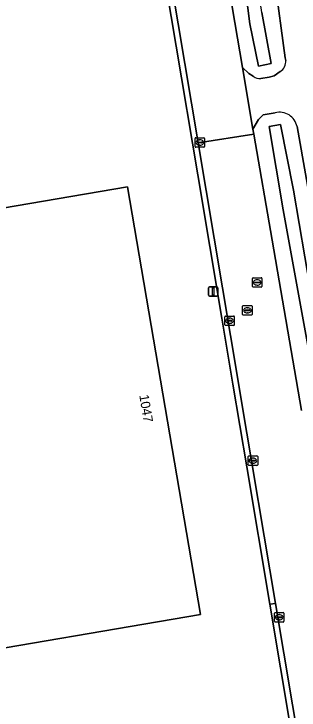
# Model space of a CAD drawing. Extents: x 154324 to 155744, y 382937 to 384188.
# Drawn here: x 154989.2 to 155019.4, y 383695.9 to 383769.7 of the extents above; entities that cross this region are included whole.
import ezdxf

# ---------------------------------------------------------------- set-up
doc = ezdxf.new("R2010")
doc.units = 0
for name, color, linetype in [('IMGEO_Berm_groen', 7, 'Continuous'), ('IMGEO_Erf', 7, 'Continuous'), ('IMGEO_Fietspad_gesloten', 7, 'Continuous'), ('IMGEO_Groenvoorziening', 7, 'Continuous'), ('IMGEO_Kolk', 7, 'Continuous'), ('IMGEO_Lichtmast', 7, 'Continuous'), ('IMGEO_Pand', 7, 'Continuous'), ('IMGEO_Pand_nummerreeks', 7, 'Continuous'), ('IMGEO_Rijbaan_lokaal_gesloten', 7, 'Continuous'), ('IMGEO_Rijbaan_lokaal_open', 7, 'Continuous'), ('IMGEO_Rioolput', 7, 'Continuous'), ('IMGEO_Waterloop', 7, 'Continuous')]:
    doc.layers.add(name, color=color, linetype=linetype)

msp = doc.modelspace()

# ---------------------------------------------------------------- linework, layer by layer
at = {"layer": 'IMGEO_Berm_groen'}
for points in [[(155016.83, 383759.18), (155015.579, 383758.975), (155015.084, 383758.454), (155014.481, 383757.434), (155014.572, 383756.911), (155016.525, 383745.686), (155019.641, 383727.625)], [(155030.596, 383690.066), (155029.197, 383698.769), (155027.513, 383708.543), (155027.003, 383711.594), (155020.155, 383752.117), (155019.156, 383757.716)]]:
    msp.add_lwpolyline(points, dxfattribs=at)
msp.add_lwpolyline([(155017.677, 383748.891), (155016.219, 383757.744), (155017.406, 383757.923), (155018.775, 383750.99), (155025.367, 383712.146), (155024.991, 383711.574), (155024.151, 383713.351)], close=True, dxfattribs=at)
msp.add_arc((155017.293, 383757.336), 1.902, 11.54173, 104.0851, dxfattribs=at)
at = {"layer": 'IMGEO_Erf'}
for points in [[(155045.918, 383530.449), (155024.164, 383660.104), (155016.277, 383707.107), (155013.835, 383721.664), (155012.365, 383730.431), (155011.19, 383737.428), (155008.641, 383752.609), (155006.354, 383766.232), (155002.093, 383791.612)], [(154925.991, 383785.242), (154933.724, 383739.787), (154944.892, 383741.692), (154944.883, 383741.744), (155001.211, 383751.343), (155008.926, 383706.026), (154952.606, 383696.427), (154952.596, 383696.484), (154892.427, 383686.211), (154895.235, 383669.681), (154944.096, 383677.972), (154949.335, 383647.913), (154982.713, 383457.883)]]:
    msp.add_lwpolyline(points, dxfattribs=at)
at = {"layer": 'IMGEO_Fietspad_gesloten'}
for points in [[(155016.997, 383771.855), (155017.48, 383768.134), (155017.908, 383765.009), (155017.961, 383764.734)], [(155014.521, 383763.048), (155014.065, 383763.349), (155013.373, 383763.974), (155014.481, 383757.434), (155015.084, 383758.454), (155015.579, 383758.975), (155016.83, 383759.18)], [(155017.375, 383763.556), (155016.736, 383763.085), (155016.191, 383762.943), (155015.337, 383762.826)], [(155019.156, 383757.716), (155020.155, 383752.117), (155023.65, 383752.887), (155022.201, 383761.283)]]:
    msp.add_lwpolyline(points, dxfattribs=at)
for centre, radius, start, end in [((155016.686, 383764.634), 1.279, 302.60576, 4.49784), ((155015.195, 383763.915), 1.098, 232.13028, 277.43079), ((155017.293, 383757.336), 1.902, 11.54173, 104.0851)]:
    msp.add_arc(centre, radius, start, end, dxfattribs=at)
at = {"layer": 'IMGEO_Groenvoorziening'}
for points in [[(154996.312, 383868.192), (154996.943, 383862.793), (155002.174, 383831.432), (155007.976, 383797.016), (155010.285, 383783.102), (155010.136, 383783.072), (155013.373, 383763.974), (155014.065, 383763.349), (155014.521, 383763.048)], [(155015.423, 383769.821), (155016.43, 383764.411), (155015.09, 383764.123), (155014.16, 383768.6), (155012.356, 383782.715)], [(155017.961, 383764.734), (155017.908, 383765.009), (155017.48, 383768.134), (155016.997, 383771.855)], [(155015.337, 383762.826), (155016.191, 383762.943), (155016.736, 383763.085), (155017.375, 383763.556)]]:
    msp.add_lwpolyline(points, dxfattribs=at)
for centre, radius, start, end in [((155016.686, 383764.634), 1.279, 302.60576, 4.49784), ((155015.195, 383763.915), 1.098, 232.13028, 277.43079)]:
    msp.add_arc(centre, radius, start, end, dxfattribs=at)
at = {"layer": 'IMGEO_Kolk'}
for p, q in [((155008.354, 383755.604), (155008.354, 383756.456)), ((155008.429, 383756.53), (155009.281, 383756.53)), ((155008.613, 383756.024), (155008.613, 383756.036)), ((155008.656, 383756.073), (155009.054, 383756.073)), ((155008.842, 383756.31), (155008.867, 383756.31)), ((155009.097, 383756.036), (155009.097, 383756.024)), ((155009.355, 383756.456), (155009.355, 383755.604)), ((155009.281, 383755.53), (155008.429, 383755.53)), ((155009.051, 383755.987), (155008.653, 383755.987)), ((155008.865, 383755.75), (155008.84, 383755.75)), ((155011.514, 383736.723), (155011.514, 383737.575)), ((155011.589, 383737.649), (155012.441, 383737.649)), ((155012.515, 383737.575), (155012.515, 383736.723)), ((155011.773, 383737.143), (155011.773, 383737.155)), ((155012.211, 383737.106), (155011.813, 383737.106)), ((155011.816, 383737.192), (155012.214, 383737.192)), ((155012.025, 383736.869), (155012, 383736.869)), ((155012.002, 383737.429), (155012.027, 383737.429)), ((155012.257, 383737.155), (155012.257, 383737.143)), ((155012.441, 383736.649), (155011.589, 383736.649)), ((155014.061, 383722.823), (155014.913, 383722.823)), ((155013.986, 383721.897), (155013.986, 383722.749)), ((155014.245, 383722.317), (155014.245, 383722.329)), ((155014.683, 383722.28), (155014.285, 383722.28)), ((155014.288, 383722.366), (155014.686, 383722.366)), ((155014.474, 383722.603), (155014.499, 383722.603)), ((155014.729, 383722.329), (155014.729, 383722.317)), ((155014.987, 383722.749), (155014.987, 383721.897)), ((155014.913, 383721.823), (155014.061, 383721.823)), ((155014.497, 383722.043), (155014.472, 383722.043)), ((155016.771, 383705.306), (155016.771, 383706.158)), ((155016.846, 383706.232), (155017.698, 383706.232)), ((155017.259, 383706.012), (155017.284, 383706.012)), ((155017.772, 383706.158), (155017.772, 383705.306)), ((155017.698, 383705.232), (155016.846, 383705.232)), ((155017.03, 383705.726), (155017.03, 383705.738)), ((155017.468, 383705.689), (155017.07, 383705.689)), ((155017.073, 383705.775), (155017.471, 383705.775)), ((155017.282, 383705.452), (155017.257, 383705.452)), ((155017.514, 383705.738), (155017.514, 383705.726))]:
    msp.add_line(p, q, dxfattribs=at)
for points in [[(155008.354, 383755.604), (155008.354, 383756.456)], [(155008.429, 383756.53), (155009.281, 383756.53)], [(155009.355, 383756.456), (155009.355, 383755.604)], [(155009.281, 383755.53), (155008.429, 383755.53)], [(155011.514, 383736.723), (155011.514, 383737.575)], [(155011.589, 383737.649), (155012.441, 383737.649)], [(155012.515, 383737.575), (155012.515, 383736.723)], [(155012.441, 383736.649), (155011.589, 383736.649)], [(155014.061, 383722.823), (155014.913, 383722.823)], [(155013.986, 383721.897), (155013.986, 383722.749)], [(155014.987, 383722.749), (155014.987, 383721.897)], [(155014.913, 383721.823), (155014.061, 383721.823)], [(155016.771, 383705.306), (155016.771, 383706.158)], [(155016.846, 383706.232), (155017.698, 383706.232)], [(155017.772, 383706.158), (155017.772, 383705.306)], [(155017.698, 383705.232), (155016.846, 383705.232)]]:
    msp.add_lwpolyline(points, dxfattribs=at)
for centre, radius, start, end in [((155008.431, 383756.454), 0.0765, 91.55205, 178.44795), ((155008.431, 383756.454), 0.0765, 91.55205, 178.44795), ((155008.653, 383756.033), 0.0403, 85.87752, 175.75265), ((155008.65, 383756.023), 0.0366, 178.93798, 274.71019), ((155009.054, 383756.03), 0.043, 264.86636, 352.45326), ((155009.058, 383756.035), 0.0386, 1.73085, 96.63898), ((155009.279, 383756.454), 0.0765, 1.55205, 88.44795), ((155009.279, 383756.454), 0.0765, 1.55205, 88.44795), ((155008.431, 383755.606), 0.0765, 181.55205, 268.44795), ((155008.431, 383755.606), 0.0765, 181.55205, 268.44795), ((155009.279, 383755.606), 0.0765, 271.55205, 358.44795), ((155009.279, 383755.606), 0.0765, 271.55205, 358.44795), ((155011.591, 383737.573), 0.0765, 91.55205, 178.44795), ((155011.591, 383737.573), 0.0765, 91.55205, 178.44795), ((155012.439, 383737.573), 0.0765, 1.55205, 88.44795), ((155012.439, 383737.573), 0.0765, 1.55205, 88.44795), ((155011.813, 383737.152), 0.0403, 85.87752, 175.75265), ((155011.81, 383737.142), 0.0366, 178.93798, 274.71019), ((155012.214, 383737.149), 0.043, 264.86636, 352.45326), ((155012.218, 383737.154), 0.0386, 1.73085, 96.63898), ((155011.591, 383736.725), 0.0765, 181.55205, 268.44795), ((155011.591, 383736.725), 0.0765, 181.55205, 268.44795), ((155012.439, 383736.725), 0.0765, 271.55205, 358.44795), ((155012.439, 383736.725), 0.0765, 271.55205, 358.44795), ((155014.063, 383722.747), 0.0765, 91.55205, 178.44795), ((155014.063, 383722.747), 0.0765, 91.55205, 178.44795), ((155014.911, 383722.747), 0.0765, 1.55205, 88.44795), ((155014.911, 383722.747), 0.0765, 1.55205, 88.44795), ((155014.285, 383722.326), 0.0403, 85.87752, 175.75265), ((155014.282, 383722.316), 0.0366, 178.93798, 274.71019), ((155014.686, 383722.323), 0.043, 264.86636, 352.45326), ((155014.69, 383722.328), 0.0386, 1.73085, 96.63898), ((155014.063, 383721.899), 0.0765, 181.55205, 268.44795), ((155014.063, 383721.899), 0.0765, 181.55205, 268.44795), ((155014.911, 383721.899), 0.0765, 271.55205, 358.44795), ((155014.911, 383721.899), 0.0765, 271.55205, 358.44795), ((155016.848, 383706.156), 0.0765, 91.55205, 178.44795), ((155016.848, 383706.156), 0.0765, 91.55205, 178.44795), ((155017.696, 383706.156), 0.0765, 1.55205, 88.44795), ((155017.696, 383706.156), 0.0765, 1.55205, 88.44795), ((155016.848, 383705.308), 0.0765, 181.55205, 268.44795), ((155016.848, 383705.308), 0.0765, 181.55205, 268.44795), ((155017.07, 383705.735), 0.0403, 85.87752, 175.75265), ((155017.067, 383705.725), 0.0366, 178.93798, 274.71019), ((155017.471, 383705.732), 0.043, 264.86636, 352.45326), ((155017.475, 383705.737), 0.0386, 1.73085, 96.63898), ((155017.696, 383705.308), 0.0765, 271.55205, 358.44795), ((155017.696, 383705.308), 0.0765, 271.55205, 358.44795)]:
    msp.add_arc(centre, radius, start, end, dxfattribs=at)
for centre, major_axis, ratio, start_param, end_param in [((155008.841, 383756.03), (-0.387, 0.002), 0.722429, 4.712389, 7.853982), ((155008.866, 383756.03), (-0.39, 0.002), 0.717154, 1.570796, 4.712389), ((155012.001, 383737.149), (-0.387, 0.002), 0.722429, 4.712389, 7.853982), ((155012.026, 383737.149), (-0.39, 0.002), 0.717154, 1.570796, 4.712389), ((155014.473, 383722.323), (-0.387, 0.002), 0.722429, 4.712389, 7.853982), ((155014.498, 383722.323), (-0.39, 0.002), 0.717154, 1.570796, 4.712389), ((155017.258, 383705.732), (-0.387, 0.002), 0.722429, 4.712389, 7.853982), ((155017.283, 383705.732), (-0.39, 0.002), 0.717154, 1.570796, 4.712389)]:
    msp.add_ellipse(centre, major_axis=major_axis, ratio=ratio, start_param=start_param, end_param=end_param, dxfattribs=at)
at = {"layer": 'IMGEO_Lichtmast'}
for p, q in [((155009.775, 383739.844), (155009.775, 383740.644)), ((155009.775, 383740.644), (155009.775, 383739.844)), ((155009.875, 383740.744), (155010.665, 383740.744)), ((155010.665, 383740.744), (155009.875, 383740.744)), ((155010.765, 383740.644), (155010.765, 383739.844)), ((155010.765, 383739.844), (155010.765, 383740.644)), ((155010.665, 383739.744), (155009.875, 383739.744)), ((155009.875, 383739.744), (155010.665, 383739.744))]:
    msp.add_line(p, q, dxfattribs=at)
msp.add_lwpolyline([(155010.195, 383740.619), (155010.345, 383740.619), (155010.345, 383739.869), (155010.195, 383739.869), (155010.195, 383740.619)], dxfattribs=at)
for centre, start, end in [((155009.875, 383740.644), 90, 180), ((155009.875, 383740.644), 90, 180), ((155010.665, 383740.644), 0, 90), ((155010.665, 383740.644), 360, 90), ((155009.875, 383739.844), 180, 270), ((155009.875, 383739.844), 180, 270), ((155010.665, 383739.844), 270, 0), ((155010.665, 383739.844), 270, 0)]:
    msp.add_arc(centre, 0.1, start, end, dxfattribs=at)
at = {"layer": 'IMGEO_Pand'}
msp.add_lwpolyline([(155001.211, 383751.343), (154944.883, 383741.744), (154944.892, 383741.692), (154952.596, 383696.484), (154952.606, 383696.427), (155008.926, 383706.026)], close=True, dxfattribs=at)
at = {"layer": 'IMGEO_Rijbaan_lokaal_gesloten'}
for points in [[(154990.18, 383866.132), (155008.692, 383756.004), (155014.572, 383756.911), (155014.481, 383757.434), (155013.373, 383763.974), (155010.136, 383783.072), (155010.285, 383783.102), (155007.976, 383797.016), (155002.174, 383831.432), (154996.943, 383862.793), (154995.411, 383871.976)], [(155019.641, 383727.625), (155016.525, 383745.686), (155014.572, 383756.911), (155008.692, 383756.004), (155012.973, 383730.527), (155013.247, 383728.802), (155016.871, 383707.197), (155046.503, 383530.572), (155059.439, 383453.463)]]:
    msp.add_lwpolyline(points, dxfattribs=at)
at = {"layer": 'IMGEO_Rijbaan_lokaal_open'}
for points in [[(154989.689, 383865.488), (154997.464, 383819.179), (155002.093, 383791.612), (155006.354, 383766.232), (155008.641, 383752.609), (155011.19, 383737.428), (155012.365, 383730.431), (155013.835, 383721.664), (155016.277, 383707.107), (155016.871, 383707.197), (155013.247, 383728.802), (155012.973, 383730.527), (155008.692, 383756.004), (154990.18, 383866.132)], [(155059.439, 383453.463), (155046.503, 383530.572), (155016.871, 383707.197), (155016.277, 383707.107), (155024.164, 383660.104), (155045.918, 383530.449), (155058.846, 383453.397), (155060.487, 383443.041), (155061.613, 383435.27), (155063.03, 383424.403), (155063.139, 383423.564), (155064.659, 383408.986), (155065.341, 383401.33), (155065.709, 383396.485), (155066.213, 383389.857), (155069.432, 383341.538), (155069.458, 383341.15), (155069.938, 383333.947), (155070.4, 383319.494), (155070.638, 383289.04), (155071.247, 383289.042), (155071.154, 383307.067)]]:
    msp.add_lwpolyline(points, dxfattribs=at)
at = {"layer": 'IMGEO_Rioolput'}
for p, q in [((155014.436, 383740.779), (155014.436, 383741.631)), ((155014.511, 383741.705), (155015.363, 383741.705)), ((155014.738, 383741.248), (155015.136, 383741.248)), ((155014.924, 383741.485), (155014.949, 383741.485)), ((155015.437, 383741.631), (155015.437, 383740.779)), ((155015.363, 383740.705), (155014.511, 383740.705)), ((155014.695, 383741.199), (155014.695, 383741.211)), ((155015.133, 383741.162), (155014.735, 383741.162)), ((155014.947, 383740.925), (155014.922, 383740.925)), ((155015.179, 383741.211), (155015.179, 383741.199)), ((155013.393, 383737.823), (155013.393, 383738.675)), ((155013.468, 383738.749), (155014.32, 383738.749)), ((155013.881, 383738.529), (155013.906, 383738.529)), ((155014.394, 383738.675), (155014.394, 383737.823)), ((155014.32, 383737.749), (155013.468, 383737.749)), ((155013.652, 383738.243), (155013.652, 383738.255)), ((155014.09, 383738.206), (155013.692, 383738.206)), ((155013.695, 383738.292), (155014.093, 383738.292)), ((155013.904, 383737.969), (155013.879, 383737.969)), ((155014.136, 383738.255), (155014.136, 383738.243))]:
    msp.add_line(p, q, dxfattribs=at)
for points in [[(155014.436, 383740.779), (155014.436, 383741.631)], [(155014.511, 383741.705), (155015.363, 383741.705)], [(155015.437, 383741.631), (155015.437, 383740.779)], [(155015.363, 383740.705), (155014.511, 383740.705)], [(155013.393, 383737.823), (155013.393, 383738.675)], [(155013.468, 383738.749), (155014.32, 383738.749)], [(155014.394, 383738.675), (155014.394, 383737.823)], [(155014.32, 383737.749), (155013.468, 383737.749)]]:
    msp.add_lwpolyline(points, dxfattribs=at)
for centre, radius, start, end in [((155014.513, 383741.629), 0.0765, 91.55205, 178.44795), ((155014.513, 383741.629), 0.0765, 91.55205, 178.44795), ((155014.735, 383741.208), 0.0403, 85.87752, 175.75265), ((155015.14, 383741.21), 0.0386, 1.73085, 96.63898), ((155015.361, 383741.629), 0.0765, 1.55205, 88.44795), ((155015.361, 383741.629), 0.0765, 1.55205, 88.44795), ((155014.513, 383740.781), 0.0765, 181.55205, 268.44795), ((155014.513, 383740.781), 0.0765, 181.55205, 268.44795), ((155014.732, 383741.198), 0.0366, 178.93798, 274.71019), ((155015.136, 383741.205), 0.043, 264.86636, 352.45326), ((155015.361, 383740.781), 0.0765, 271.55205, 358.44795), ((155015.361, 383740.781), 0.0765, 271.55205, 358.44795), ((155013.47, 383738.673), 0.0765, 91.55205, 178.44795), ((155013.47, 383738.673), 0.0765, 91.55205, 178.44795), ((155014.318, 383738.673), 0.0765, 1.55205, 88.44795), ((155014.318, 383738.673), 0.0765, 1.55205, 88.44795), ((155013.47, 383737.825), 0.0765, 181.55205, 268.44795), ((155013.47, 383737.825), 0.0765, 181.55205, 268.44795), ((155013.692, 383738.252), 0.0403, 85.87752, 175.75265), ((155013.689, 383738.242), 0.0366, 178.93798, 274.71019), ((155014.093, 383738.249), 0.043, 264.86636, 352.45326), ((155014.097, 383738.254), 0.0386, 1.73085, 96.63898), ((155014.318, 383737.825), 0.0765, 271.55205, 358.44795), ((155014.318, 383737.825), 0.0765, 271.55205, 358.44795)]:
    msp.add_arc(centre, radius, start, end, dxfattribs=at)
for centre, major_axis, ratio, start_param, end_param in [((155014.923, 383741.205), (-0.387, 0.002), 0.722429, 4.712389, 7.853982), ((155014.948, 383741.205), (-0.39, 0.002), 0.717154, 1.570796, 4.712389), ((155013.88, 383738.249), (-0.387, 0.002), 0.722429, 4.712389, 7.853982), ((155013.905, 383738.249), (-0.39, 0.002), 0.717154, 1.570796, 4.712389)]:
    msp.add_ellipse(centre, major_axis=major_axis, ratio=ratio, start_param=start_param, end_param=end_param, dxfattribs=at)
at = {"layer": 'IMGEO_Waterloop'}
for points in [[(155012.356, 383782.715), (155014.16, 383768.6)], [(155014.16, 383768.6), (155015.09, 383764.123), (155016.43, 383764.411), (155015.423, 383769.821), (155013.549, 383782.498)]]:
    msp.add_lwpolyline(points, dxfattribs=at)
msp.add_lwpolyline([(155018.775, 383750.99), (155017.406, 383757.923), (155016.219, 383757.744), (155017.677, 383748.891), (155024.151, 383713.351), (155024.991, 383711.574), (155025.367, 383712.146)], close=True, dxfattribs=at)

# ---------------------------------------------------------------- texts
at = {"layer": 'IMGEO_Pand_nummerreeks'}
msp.add_text('1047', height=1, rotation=279.46505, dxfattribs=at).set_placement((155002.443, 383729.246))

doc.saveas('drawing.dxf')
